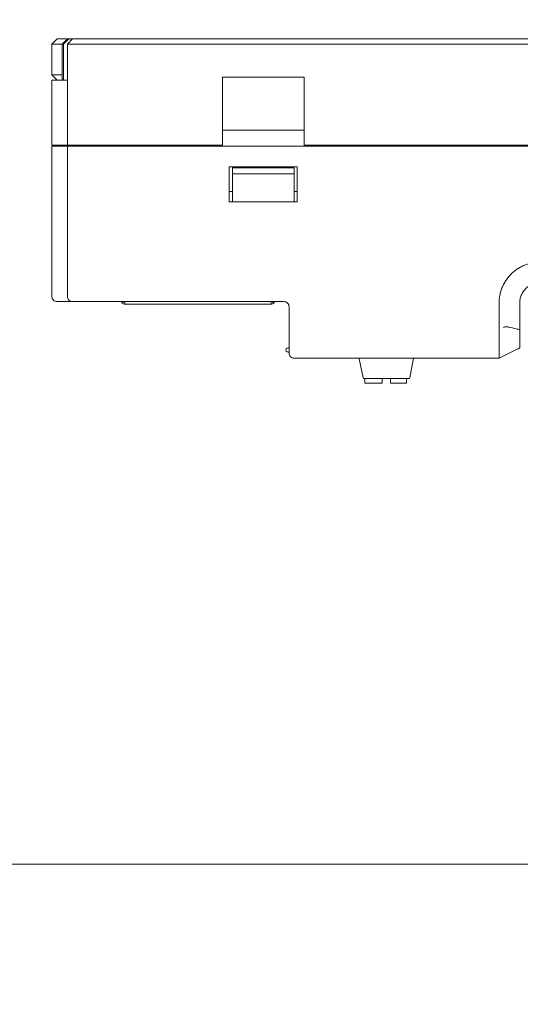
# Model space of a CAD drawing. Header units: millimetres. Extents: x -1114 to 1396, y -630 to 631.
# Tile 307 of 656: x -568 to -519, y 316 to 411. Entities that reach past the tile are written whole.
import ezdxf

# ---------------------------------------------------------------- set-up
doc = ezdxf.new("R2010")
doc.units = ezdxf.units.MM
doc.header["$MEASUREMENT"] = 0

msp = doc.modelspace()

# ---------------------------------------------------------------- linework, layer by layer
at = {"lineweight": 18}
for points, knots in [([(1038.9843, -629.7647), (1038.9843, -629.7647), (-1111.4882, -629.7647), (-1111.4882, -629.7647), (-1111.4882, -629.7647), (-1111.4882, -629.7647), (-1111.4882, 630.7883), (-1111.4882, 630.7883), (-1111.4882, 630.7883), (-1111.4882, 630.7883), (1038.9843, 630.7883), (1038.9843, 630.7883)], [0, 0, 0, 0, 0.3333333, 0.3333333, 0.3333333, 0.3333333, 0.6666667, 0.6666667, 0.6666667, 0.6666667, 1, 1, 1, 1]), ([(-562.9109, 409.2299), (-562.959, 409.1897), (-563.0066, 409.149), (-563.0539, 409.1079), (-563.0539, 409.1079), (-563.1011, 409.0668), (-563.148, 409.0253), (-563.1947, 408.9835), (-563.1947, 408.9835), (-563.2879, 408.8999), (-563.3802, 408.8152), (-563.472, 408.7299)], [0, 0, 0, 0, 0.3333333, 0.3333333, 0.3333333, 0.3333333, 0.6666667, 0.6666667, 0.6666667, 0.6666667, 1, 1, 1, 1]), ([(-521.1365, 384.3326), (-521.1103, 384.4696), (-521.0771, 384.6041), (-521.0372, 384.736), (-521.0372, 384.736), (-520.9973, 384.8679), (-520.9508, 384.9973), (-520.8976, 385.1242), (-520.8976, 385.1242), (-520.8444, 385.2511), (-520.7847, 385.3756), (-520.7181, 385.4975), (-520.7181, 385.4975), (-520.6849, 385.5585), (-520.6498, 385.6189), (-520.6134, 385.6781), (-520.6134, 385.6781), (-520.577, 385.7372), (-520.5392, 385.7952), (-520.5, 385.8521), (-520.5, 385.8521), (-520.3433, 386.0795), (-520.1647, 386.2885), (-519.9638, 386.4791), (-519.9638, 386.4791), (-519.9136, 386.5267), (-519.8621, 386.5732), (-519.8091, 386.6185), (-519.8091, 386.6185), (-519.7561, 386.6638), (-519.7021, 386.7076), (-519.6472, 386.7498), (-519.6472, 386.7498), (-519.5374, 386.8342), (-519.424, 386.9125), (-519.3069, 386.9848), (-519.3069, 386.9848), (-519.1899, 387.057), (-519.0692, 387.1232), (-518.9449, 387.1833), (-518.9449, 387.1833), (-518.8827, 387.2133), (-518.8196, 387.2417), (-518.7555, 387.2686), (-518.7555, 387.2686), (-518.6915, 387.2955), (-518.6263, 387.3208), (-518.5609, 387.3442), (-518.5609, 387.3442), (-518.4301, 387.3911), (-518.2978, 387.4309), (-518.1642, 387.4638), (-518.1642, 387.4638), (-518.0305, 387.4967), (-517.8955, 387.5228), (-517.759, 387.5421), (-517.759, 387.5421), (-517.7249, 387.5469), (-517.6908, 387.5513), (-517.6565, 387.5552), (-517.6565, 387.5552), (-517.6222, 387.5591), (-517.5877, 387.5624), (-517.5532, 387.5652), (-517.5532, 387.5652), (-517.4842, 387.5708), (-517.4147, 387.5742), (-517.345, 387.5765), (-517.345, 387.5765), (-517.2752, 387.5787), (-517.2055, 387.5797), (-517.1358, 387.5803), (-517.1358, 387.5803), (-517.066, 387.5808), (-516.9963, 387.5809), (-516.9265, 387.5808), (-516.9265, 387.5808), (-516.8568, 387.5807), (-516.7871, 387.5804), (-516.7173, 387.5801), (-516.7173, 387.5801), (-516.6476, 387.5797), (-516.5778, 387.5795), (-516.5081, 387.5794), (-516.5081, 387.5794), (-516.3686, 387.5792), (-516.2292, 387.5792), (-516.0897, 387.5792), (-516.0897, 387.5792), (-513.858, 387.5793), (-511.6264, 387.5794), (-509.3948, 387.5795), (-509.3948, 387.5795), (-504.9315, 387.5796), (-500.4683, 387.5797), (-496.005, 387.5797)], [0, 0, 0, 0, 0.0416667, 0.0416667, 0.0416667, 0.0416667, 0.0833333, 0.0833333, 0.0833333, 0.0833333, 0.125, 0.125, 0.125, 0.125, 0.1666667, 0.1666667, 0.1666667, 0.1666667, 0.2083333, 0.2083333, 0.2083333, 0.2083333, 0.25, 0.25, 0.25, 0.25, 0.2916667, 0.2916667, 0.2916667, 0.2916667, 0.3333333, 0.3333333, 0.3333333, 0.3333333, 0.375, 0.375, 0.375, 0.375, 0.4166667, 0.4166667, 0.4166667, 0.4166667, 0.4583333, 0.4583333, 0.4583333, 0.4583333, 0.5, 0.5, 0.5, 0.5, 0.5416667, 0.5416667, 0.5416667, 0.5416667, 0.5833333, 0.5833333, 0.5833333, 0.5833333, 0.625, 0.625, 0.625, 0.625, 0.6666667, 0.6666667, 0.6666667, 0.6666667, 0.7083333, 0.7083333, 0.7083333, 0.7083333, 0.75, 0.75, 0.75, 0.75, 0.7916667, 0.7916667, 0.7916667, 0.7916667, 0.8333333, 0.8333333, 0.8333333, 0.8333333, 0.875, 0.875, 0.875, 0.875, 0.9166667, 0.9166667, 0.9166667, 0.9166667, 0.9583333, 0.9583333, 0.9583333, 0.9583333, 1, 1, 1, 1]), ([(-519.2078, 383.5799), (-519.2074, 383.6111), (-519.2069, 383.6423), (-519.2056, 383.6735), (-519.2056, 383.6735), (-519.2041, 383.7078), (-519.2016, 383.7421), (-519.1981, 383.7763), (-519.1981, 383.7763), (-519.1917, 383.8411), (-519.1822, 383.9056), (-519.1695, 383.9695), (-519.1695, 383.9695), (-519.144, 384.098), (-519.1057, 384.2242), (-519.0556, 384.3452), (-519.0556, 384.3452), (-519.0306, 384.4055), (-519.0027, 384.4646), (-518.9719, 384.5221), (-518.9719, 384.5221), (-518.9413, 384.5796), (-518.9078, 384.6355), (-518.8716, 384.6898), (-518.8716, 384.6898), (-518.7988, 384.7988), (-518.7152, 384.9008), (-518.6225, 384.9936), (-518.6225, 384.9936), (-518.5303, 385.0859), (-518.429, 385.1691), (-518.3205, 385.2417), (-518.3205, 385.2417), (-518.2117, 385.3146), (-518.0956, 385.3768), (-517.9748, 385.4269), (-517.9748, 385.4269), (-517.9192, 385.45), (-517.8626, 385.4706), (-517.8052, 385.4885), (-517.8052, 385.4885), (-517.7377, 385.5097), (-517.6691, 385.5272), (-517.5996, 385.5411), (-517.5996, 385.5411), (-517.5038, 385.5603), (-517.4064, 385.5726), (-517.3088, 385.5771), (-517.3088, 385.5771), (-517.2752, 385.5786), (-517.2415, 385.5792), (-517.2078, 385.5799)], [0, 0, 0, 0, 0.0769231, 0.0769231, 0.0769231, 0.0769231, 0.1538462, 0.1538462, 0.1538462, 0.1538462, 0.2307692, 0.2307692, 0.2307692, 0.2307692, 0.3076923, 0.3076923, 0.3076923, 0.3076923, 0.3846154, 0.3846154, 0.3846154, 0.3846154, 0.4615385, 0.4615385, 0.4615385, 0.4615385, 0.5384615, 0.5384615, 0.5384615, 0.5384615, 0.6153846, 0.6153846, 0.6153846, 0.6153846, 0.6923077, 0.6923077, 0.6923077, 0.6923077, 0.7692308, 0.7692308, 0.7692308, 0.7692308, 0.8461538, 0.8461538, 0.8461538, 0.8461538, 0.9230769, 0.9230769, 0.9230769, 0.9230769, 1, 1, 1, 1]), ([(-564.5776, 384.2299), (-564.5776, 384.099), (-564.5237, 383.9689), (-564.4311, 383.8763), (-564.4311, 383.8763), (-564.3385, 383.7837), (-564.2085, 383.7299), (-564.0776, 383.7299)], [0, 0, 0, 0, 0.5, 0.5, 0.5, 0.5, 1, 1, 1, 1]), ([(-563.0776, 384.2299), (-563.0776, 384.0973), (-563.0249, 383.9701), (-562.9311, 383.8763), (-562.9311, 383.8763), (-562.8373, 383.7825), (-562.7102, 383.7299), (-562.5776, 383.7299)], [0, 0, 0, 0, 0.5, 0.5, 0.5, 0.5, 1, 1, 1, 1]), ([(-521.2032, 382.3173), (-521.1962, 382.6541), (-521.2111, 382.9909), (-521.212, 383.3278), (-521.212, 383.3278), (-521.2125, 383.4962), (-521.2094, 383.6645), (-521.1983, 383.832), (-521.1983, 383.832), (-521.1872, 383.9996), (-521.1681, 384.1666), (-521.1365, 384.3326)], [0, 0, 0, 0, 0.3333333, 0.3333333, 0.3333333, 0.3333333, 0.6666667, 0.6666667, 0.6666667, 0.6666667, 1, 1, 1, 1]), ([(-557.7618, 383.5834), (-557.7951, 383.6167), (-557.8218, 383.6567), (-557.8398, 383.7002), (-557.8398, 383.7002), (-557.8438, 383.7099), (-557.8474, 383.7198), (-557.8506, 383.7298)], [0, 0, 0, 0, 0.5, 0.5, 0.5, 0.5, 1, 1, 1, 1]), ([(-542.9838, 383.7298), (-542.987, 383.7198), (-542.9906, 383.7099), (-542.9946, 383.7002), (-542.9946, 383.7002), (-543.0126, 383.6567), (-543.0393, 383.6167), (-543.0727, 383.5834)], [0, 0, 0, 0, 0.5, 0.5, 0.5, 0.5, 1, 1, 1, 1]), ([(-541.5776, 383.2299), (-541.5776, 383.3625), (-541.6302, 383.4896), (-541.724, 383.5834), (-541.724, 383.5834), (-541.8178, 383.6772), (-541.9449, 383.7299), (-542.0776, 383.7299)], [0, 0, 0, 0, 0.5, 0.5, 0.5, 0.5, 1, 1, 1, 1]), ([(-541.5776, 383.2299), (-541.5776, 383.3625), (-541.6302, 383.4896), (-541.724, 383.5834), (-541.724, 383.5834), (-541.8178, 383.6772), (-541.9449, 383.7299), (-542.0776, 383.7299)], [0, 0, 0, 0, 0.5, 0.5, 0.5, 0.5, 1, 1, 1, 1]), ([(-519.2078, 382.9624), (-519.2078, 383.0653), (-519.2078, 383.1682), (-519.2078, 383.2711), (-519.2078, 383.2711), (-519.2078, 383.374), (-519.2078, 383.4769), (-519.2078, 383.5799)], [0, 0, 0, 0, 0.5, 0.5, 0.5, 0.5, 1, 1, 1, 1]), ([(-521.2036, 381.3071), (-521.2066, 381.4754), (-521.2084, 381.6438), (-521.2084, 381.8122), (-521.2084, 381.8122), (-521.2084, 381.9805), (-521.2067, 382.1489), (-521.2032, 382.3173)], [0, 0, 0, 0, 0.5, 0.5, 0.5, 0.5, 1, 1, 1, 1]), ([(-519.2078, 381.5326), (-519.2078, 381.7709), (-519.2078, 382.0092), (-519.2078, 382.2475), (-519.2078, 382.2475), (-519.2078, 382.4858), (-519.2078, 382.7241), (-519.2078, 382.9624)], [0, 0, 0, 0, 0.5, 0.5, 0.5, 0.5, 1, 1, 1, 1]), ([(-519.2078, 380.8197), (-519.2078, 380.878), (-519.2078, 380.9369), (-519.2078, 380.9962), (-519.2078, 380.9962), (-519.2078, 381.0554), (-519.2078, 381.1151), (-519.2078, 381.1747), (-519.2078, 381.1747), (-519.2078, 381.2939), (-519.2078, 381.4133), (-519.2078, 381.5326)], [0, 0, 0, 0, 0.3333333, 0.3333333, 0.3333333, 0.3333333, 0.6666667, 0.6666667, 0.6666667, 0.6666667, 1, 1, 1, 1]), ([(-521.2039, 381.2299), (-521.208, 381.0632), (-521.2086, 380.8988), (-521.2082, 380.7367), (-521.2082, 380.7367), (-521.208, 380.6556), (-521.2075, 380.5751), (-521.2071, 380.4952), (-521.2071, 380.4952), (-521.2066, 380.4153), (-521.2063, 380.3359), (-521.2063, 380.2572), (-521.2063, 380.2572), (-521.2063, 380.2178), (-521.2063, 380.1787), (-521.2064, 380.1401), (-521.2064, 380.1401), (-521.2065, 380.1014), (-521.2066, 380.0632), (-521.2067, 380.0254), (-521.2067, 380.0254), (-521.2069, 379.9499), (-521.2072, 379.8759), (-521.2075, 379.8036), (-521.2075, 379.8036), (-521.208, 379.659), (-521.2083, 379.5209), (-521.2083, 379.3895), (-521.2083, 379.3895), (-521.2083, 379.3731), (-521.2083, 379.3568), (-521.2082, 379.3406), (-521.2082, 379.3406), (-521.2082, 379.3245), (-521.2082, 379.3085), (-521.2082, 379.2926), (-521.2082, 379.2926), (-521.2081, 379.2609), (-521.208, 379.2299), (-521.2079, 379.1995), (-521.2079, 379.1995), (-521.2077, 379.1387), (-521.2075, 379.0805), (-521.2073, 379.0248), (-521.2073, 379.0248), (-521.2068, 378.9133), (-521.2064, 378.8119), (-521.2069, 378.7208), (-521.2069, 378.7208), (-521.207, 378.698), (-521.2071, 378.6759), (-521.2072, 378.6546), (-521.2072, 378.6546), (-521.2074, 378.6333), (-521.2075, 378.6127), (-521.2076, 378.593), (-521.2076, 378.593), (-521.2079, 378.5536), (-521.208, 378.5173), (-521.208, 378.4841), (-521.208, 378.4841), (-521.208, 378.4178), (-521.2074, 378.3638), (-521.2054, 378.3226)], [0, 0, 0, 0, 0.0625, 0.0625, 0.0625, 0.0625, 0.125, 0.125, 0.125, 0.125, 0.1875, 0.1875, 0.1875, 0.1875, 0.25, 0.25, 0.25, 0.25, 0.3125, 0.3125, 0.3125, 0.3125, 0.375, 0.375, 0.375, 0.375, 0.4375, 0.4375, 0.4375, 0.4375, 0.5, 0.5, 0.5, 0.5, 0.5625, 0.5625, 0.5625, 0.5625, 0.625, 0.625, 0.625, 0.625, 0.6875, 0.6875, 0.6875, 0.6875, 0.75, 0.75, 0.75, 0.75, 0.8125, 0.8125, 0.8125, 0.8125, 0.875, 0.875, 0.875, 0.875, 0.9375, 0.9375, 0.9375, 0.9375, 1, 1, 1, 1]), ([(-519.2078, 380.992), (-519.3244, 381.0234), (-519.4411, 381.0545), (-519.5579, 381.0849), (-519.5579, 381.0849), (-519.7804, 381.1427), (-520.0031, 381.2002), (-520.2284, 381.2432), (-520.2284, 381.2432), (-520.341, 381.2647), (-520.4547, 381.2851), (-520.5691, 381.2808), (-520.5691, 381.2808), (-520.6263, 381.2786), (-520.6849, 381.2694), (-520.7349, 381.2375), (-520.7349, 381.2375), (-520.7497, 381.2281), (-520.7631, 381.2154), (-520.7764, 381.2027)], [0, 0, 0, 0, 0.2, 0.2, 0.2, 0.2, 0.4, 0.4, 0.4, 0.4, 0.6, 0.6, 0.6, 0.6, 0.8, 0.8, 0.8, 0.8, 1, 1, 1, 1]), ([(-519.2078, 380.8197), (-519.2078, 380.7024), (-519.2078, 380.5888), (-519.2078, 380.4789), (-519.2078, 380.4789), (-519.2078, 380.424), (-519.2078, 380.3699), (-519.2078, 380.3169), (-519.2078, 380.3169), (-519.2078, 380.2904), (-519.2078, 380.2641), (-519.2078, 380.2381), (-519.2078, 380.2381), (-519.2078, 380.2121), (-519.2078, 380.1863), (-519.2078, 380.1609), (-519.2078, 380.1609), (-519.2078, 380.11), (-519.2078, 380.0609), (-519.2078, 380.0134), (-519.2078, 380.0134), (-519.2078, 379.9896), (-519.2078, 379.9663), (-519.2078, 379.9433), (-519.2078, 379.9433), (-519.2078, 379.9204), (-519.2078, 379.8978), (-519.2078, 379.8758), (-519.2078, 379.8758), (-519.2078, 379.7878), (-519.2078, 379.7082), (-519.2078, 379.6365), (-519.2078, 379.6365), (-519.2078, 379.6007), (-519.2078, 379.5668), (-519.2078, 379.5351), (-519.2078, 379.5351), (-519.2078, 379.5192), (-519.2078, 379.5038), (-519.2078, 379.489), (-519.2078, 379.489), (-519.2078, 379.4741), (-519.2078, 379.4599), (-519.2078, 379.4463), (-519.2078, 379.4463), (-519.2078, 379.3919), (-519.2078, 379.3476), (-519.2078, 379.3134), (-519.2078, 379.3134), (-519.2078, 379.2962), (-519.2078, 379.282), (-519.2078, 379.2704), (-519.2078, 379.2704), (-519.2078, 379.2645), (-519.2078, 379.2593), (-519.2078, 379.2548), (-519.2078, 379.2548), (-519.2078, 379.2503), (-519.2078, 379.2463), (-519.2078, 379.243), (-519.2078, 379.243), (-519.2078, 379.2368), (-519.2078, 379.2326), (-519.2078, 379.2301)], [0, 0, 0, 0, 0.0625, 0.0625, 0.0625, 0.0625, 0.125, 0.125, 0.125, 0.125, 0.1875, 0.1875, 0.1875, 0.1875, 0.25, 0.25, 0.25, 0.25, 0.3125, 0.3125, 0.3125, 0.3125, 0.375, 0.375, 0.375, 0.375, 0.4375, 0.4375, 0.4375, 0.4375, 0.5, 0.5, 0.5, 0.5, 0.5625, 0.5625, 0.5625, 0.5625, 0.625, 0.625, 0.625, 0.625, 0.6875, 0.6875, 0.6875, 0.6875, 0.75, 0.75, 0.75, 0.75, 0.8125, 0.8125, 0.8125, 0.8125, 0.875, 0.875, 0.875, 0.875, 0.9375, 0.9375, 0.9375, 0.9375, 1, 1, 1, 1]), ([(-541.6776, 379.2299), (-541.749, 379.2299), (-541.815, 379.1917), (-541.8508, 379.1299), (-541.8508, 379.1299), (-541.8865, 379.068), (-541.8865, 378.9917), (-541.8508, 378.9299), (-541.8508, 378.9299), (-541.815, 378.868), (-541.749, 378.8299), (-541.6776, 378.8299)], [0, 0, 0, 0, 0.3333333, 0.3333333, 0.3333333, 0.3333333, 0.6666667, 0.6666667, 0.6666667, 0.6666667, 1, 1, 1, 1]), ([(-541.5776, 378.7299), (-541.5776, 378.5973), (-541.5249, 378.4701), (-541.4311, 378.3763), (-541.4311, 378.3763), (-541.3373, 378.2825), (-541.2102, 378.2299), (-541.0776, 378.2299)], [0, 0, 0, 0, 0.5, 0.5, 0.5, 0.5, 1, 1, 1, 1]), ([(-521.2054, 378.3226), (-521.2047, 378.3072), (-521.2049, 378.2937), (-521.2057, 378.2821), (-521.2057, 378.2821), (-521.2064, 378.2705), (-521.2075, 378.2608), (-521.2084, 378.2531), (-521.2084, 378.2531), (-521.2102, 378.2376), (-521.211, 378.2299), (-521.2049, 378.2299)], [0, 0, 0, 0, 0.3333333, 0.3333333, 0.3333333, 0.3333333, 0.6666667, 0.6666667, 0.6666667, 0.6666667, 1, 1, 1, 1])]:
    msp.add_open_spline(points, degree=3, knots=knots, dxfattribs=at)
for points in [[(-564.0776, 409.2299), (-564.0776, 409.2299), (-564.5776, 408.7299), (-564.5776, 408.7299)], [(-564.0776, 409.2299), (-564.0776, 409.2299), (-563.0776, 409.2299), (-563.0776, 409.2299)], [(-563.0776, 409.2299), (-563.0776, 409.2299), (-563.5776, 408.7299), (-563.5776, 408.7299)], [(-563.0776, 408.7299), (-563.0776, 408.7299), (-562.5776, 409.2299), (-562.5776, 409.2299)], [(-563.0776, 409.2299), (-563.0776, 409.2299), (-562.9109, 409.2299), (-562.9109, 409.2299)], [(-562.5776, 409.2299), (-562.5776, 409.2299), (-563.0776, 408.7299), (-563.0776, 408.7299)], [(-562.9109, 409.2299), (-562.9109, 409.2299), (-562.5774, 409.2299), (-562.5774, 409.2299)], [(-562.5776, 409.2299), (-562.5776, 409.2299), (-559.0776, 409.2299), (-559.0776, 409.2299)], [(-559.0776, 409.2299), (-559.0776, 409.2299), (-403.0776, 409.2299), (-403.0776, 409.2299)], [(-564.5776, 405.7299), (-564.5776, 405.7299), (-564.5776, 408.7299), (-564.5776, 408.7299)], [(-564.5776, 408.7299), (-564.5776, 408.7299), (-563.5776, 408.7299), (-563.5776, 408.7299)], [(-563.5776, 408.7299), (-563.5776, 408.7299), (-563.472, 408.7299), (-563.472, 408.7299)], [(-563.5776, 405.2299), (-563.5776, 405.2299), (-563.5776, 408.7299), (-563.5776, 408.7299)], [(-563.472, 405.2299), (-563.472, 405.2299), (-563.472, 408.7299), (-563.472, 408.7299)], [(-563.0776, 398.9245), (-563.0776, 398.9245), (-563.0776, 408.7299), (-563.0776, 408.7299)], [(-563.0776, 398.9245), (-563.0776, 398.9245), (-563.0776, 408.7299), (-563.0776, 408.7299)], [(-559.0776, 408.7299), (-559.0776, 408.7299), (-563.0776, 408.7299), (-563.0776, 408.7299)], [(-403.0776, 408.7299), (-403.0776, 408.7299), (-559.0776, 408.7299), (-559.0776, 408.7299)], [(-564.5776, 405.7299), (-564.5776, 405.7299), (-563.5776, 405.7299), (-563.5776, 405.7299)], [(-564.0776, 405.2299), (-564.0776, 405.2299), (-564.5776, 405.7299), (-564.5776, 405.7299)], [(-564.5776, 398.9245), (-564.5776, 398.9245), (-564.5776, 405.2299), (-564.5776, 405.2299)], [(-564.5776, 405.2299), (-564.5776, 405.2299), (-563.9096, 405.2299), (-563.9096, 405.2299)], [(-564.5776, 398.9245), (-564.5776, 398.9245), (-564.5776, 405.2299), (-564.5776, 405.2299)], [(-563.9096, 405.2299), (-563.9096, 405.2299), (-563.7455, 405.2299), (-563.7455, 405.2299)], [(-563.7455, 405.2299), (-563.7455, 405.2299), (-563.0776, 405.2299), (-563.0776, 405.2299)], [(-548.0276, 398.9245), (-548.0276, 398.9245), (-548.0276, 405.523), (-548.0276, 405.523)], [(-540.1276, 405.523), (-540.1276, 405.523), (-548.0276, 405.523), (-548.0276, 405.523)], [(-540.1276, 405.523), (-540.1276, 405.523), (-540.1276, 398.9245), (-540.1276, 398.9245)], [(-540.1276, 400.3802), (-540.1276, 400.3802), (-548.0276, 400.3802), (-548.0276, 400.3802)], [(-564.5776, 398.9245), (-564.5776, 398.9245), (-563.9096, 398.9245), (-563.9096, 398.9245)], [(-564.5776, 384.2299), (-564.5776, 384.2299), (-564.5776, 398.8245), (-564.5776, 398.8245)], [(-564.5776, 398.8245), (-564.5776, 398.8245), (-563.9096, 398.8245), (-563.9096, 398.8245)], [(-564.5776, 398.8245), (-564.5776, 393.9596), (-564.5776, 389.0947), (-564.5776, 384.2299)], [(-563.9096, 398.9245), (-563.9096, 398.9245), (-563.7455, 398.9245), (-563.7455, 398.9245)], [(-563.9096, 398.8245), (-563.9096, 398.8245), (-563.7455, 398.8245), (-563.7455, 398.8245)], [(-563.7455, 398.9245), (-563.7455, 398.9245), (-563.0776, 398.9245), (-563.0776, 398.9245)], [(-563.0776, 398.8245), (-563.0776, 398.8245), (-563.7455, 398.8245), (-563.7455, 398.8245)], [(-563.0776, 398.9245), (-563.0776, 398.9245), (-559.0776, 398.9245), (-559.0776, 398.9245)], [(-563.0776, 384.2299), (-563.0776, 384.2299), (-563.0776, 398.8245), (-563.0776, 398.8245)], [(-563.0776, 398.8245), (-563.0776, 398.8245), (-563.0776, 384.2299), (-563.0776, 384.2299)], [(-563.0776, 398.8245), (-563.0776, 398.8245), (-559.0776, 398.8245), (-559.0776, 398.8245)], [(-562.7776, 398.9245), (-562.7776, 398.9245), (-562.7776, 398.8244), (-562.7776, 398.8244)], [(-561.2776, 398.9245), (-561.2776, 398.9245), (-561.2776, 398.8244), (-561.2776, 398.8244)], [(-561.2776, 398.9245), (-561.2776, 398.9245), (-561.2776, 398.8244), (-561.2776, 398.8244)], [(-548.0276, 398.9245), (-548.0276, 398.9245), (-559.0776, 398.9245), (-559.0776, 398.9245)], [(-403.0776, 398.8245), (-403.0776, 398.8245), (-559.0776, 398.8245), (-559.0776, 398.8245)], [(-483.0276, 398.9245), (-483.0276, 398.9245), (-540.1276, 398.9245), (-540.1276, 398.9245)], [(-547.3776, 393.4245), (-547.3776, 393.4245), (-547.3776, 396.8245), (-547.3776, 396.8245)], [(-547.3776, 396.8245), (-547.3776, 396.8245), (-540.7776, 396.8245), (-540.7776, 396.8245)], [(-547.0776, 396.1245), (-547.0776, 396.1245), (-547.0776, 396.7245), (-547.0776, 396.7245)], [(-547.0776, 396.7245), (-547.0776, 396.7245), (-541.0776, 396.7245), (-541.0776, 396.7245)], [(-541.0776, 396.7245), (-541.0776, 396.7245), (-541.0776, 396.1245), (-541.0776, 396.1245)], [(-540.7776, 396.8245), (-540.7776, 396.8245), (-540.7776, 393.4245), (-540.7776, 393.4245)], [(-547.0776, 396.1245), (-547.0776, 396.1245), (-547.0776, 394.0369), (-547.0776, 394.0369)], [(-541.0776, 396.1245), (-541.0776, 396.1245), (-547.0776, 396.1245), (-547.0776, 396.1245)], [(-541.0776, 394.0369), (-541.0776, 394.0369), (-541.0776, 396.1245), (-541.0776, 396.1245)], [(-547.3777, 394.4245), (-547.3777, 394.4245), (-547.0776, 394.4245), (-547.0776, 394.4245)], [(-547.0776, 393.4245), (-547.0776, 393.4245), (-547.0776, 394.0369), (-547.0776, 394.0369)], [(-541.0776, 394.4245), (-541.0776, 394.4245), (-540.7774, 394.4245), (-540.7774, 394.4245)], [(-541.0776, 394.0369), (-541.0776, 394.0369), (-541.0776, 393.4245), (-541.0776, 393.4245)], [(-540.7776, 393.4245), (-540.7776, 393.4245), (-547.3776, 393.4245), (-547.3776, 393.4245)], [(-564.0776, 383.7299), (-564.0776, 383.7299), (-563.6323, 383.7299), (-563.6323, 383.7299)], [(-563.6323, 383.7299), (-563.6323, 383.7299), (-563.4703, 383.7299), (-563.4703, 383.7299)], [(-563.4682, 383.7299), (-563.4682, 383.7299), (-563.6323, 383.7299), (-563.6323, 383.7299)], [(-562.5776, 383.7299), (-562.5776, 383.7299), (-563.4682, 383.7299), (-563.4682, 383.7299)], [(-562.5776, 383.7299), (-562.5776, 383.7299), (-559.0776, 383.7299), (-559.0776, 383.7299)], [(-542.0776, 383.7299), (-542.0776, 383.7299), (-559.0776, 383.7299), (-559.0776, 383.7299)], [(-542.0776, 383.7299), (-542.0776, 383.7299), (-559.0776, 383.7299), (-559.0776, 383.7299)], [(-557.6153, 383.7299), (-557.6153, 383.7299), (-557.7618, 383.5834), (-557.7618, 383.5834)], [(-557.7618, 383.5834), (-557.6943, 383.5159), (-557.6027, 383.478), (-557.5072, 383.478)], [(-557.5072, 383.478), (-557.5072, 383.478), (-557.5072, 383.7299), (-557.5072, 383.7299)], [(-543.3272, 383.478), (-543.3272, 383.478), (-557.5072, 383.478), (-557.5072, 383.478)], [(-543.3272, 383.478), (-543.3272, 383.478), (-543.3272, 383.7299), (-543.3272, 383.7299)], [(-543.3272, 383.478), (-543.2317, 383.478), (-543.1402, 383.5159), (-543.0727, 383.5834)], [(-543.2191, 383.7299), (-543.2191, 383.7299), (-543.0727, 383.5834), (-543.0727, 383.5834)], [(-541.5776, 381.2299), (-541.5776, 381.2299), (-541.5776, 383.2299), (-541.5776, 383.2299)], [(-541.5776, 381.2299), (-541.5776, 381.2299), (-541.5776, 383.2299), (-541.5776, 383.2299)], [(-541.5776, 378.7299), (-541.5776, 378.7299), (-541.5776, 381.2299), (-541.5776, 381.2299)], [(-521.2039, 381.2299), (-521.2032, 381.2556), (-521.2032, 381.2813), (-521.2036, 381.3071)], [(-541.5776, 379.2299), (-541.5776, 379.2299), (-541.6776, 379.2299), (-541.6776, 379.2299)], [(-541.5776, 378.8299), (-541.5776, 378.8299), (-541.6776, 378.8299), (-541.6776, 378.8299)], [(-521.202, 378.2297), (-521.202, 378.2297), (-519.2078, 379.2296), (-519.2078, 379.2296)], [(-519.4953, 379.0973), (-519.4953, 379.0973), (-519.3676, 379.1552), (-519.3676, 379.1552)], [(-519.3676, 379.1552), (-519.3676, 379.1552), (-519.1958, 379.2356), (-519.1958, 379.2356)], [(-519.2442, 379.2111), (-519.2442, 379.2111), (-519.2078, 379.2295), (-519.2078, 379.2295)], [(-519.2078, 379.2299), (-519.2078, 379.2299), (-519.2122, 379.2277), (-519.2122, 379.2277)], [(-522.2007, 378.2299), (-522.2007, 378.2299), (-541.0776, 378.2299), (-541.0776, 378.2299)], [(-541.0776, 378.2299), (-541.0776, 378.2299), (-522.2006, 378.2299), (-522.2006, 378.2299)], [(-534.7734, 378.1709), (-534.778, 378.1942), (-534.7909, 378.2151), (-534.8096, 378.2299)], [(-534.7734, 378.1709), (-534.7734, 378.1709), (-534.4055, 376.3316), (-534.4055, 376.3316)], [(-529.8734, 376.3316), (-529.8734, 376.3316), (-529.4943, 378.2271), (-529.4943, 378.2271)], [(-529.4693, 378.2299), (-529.488, 378.2151), (-529.5009, 378.1942), (-529.5055, 378.1709)], [(-529.4943, 378.2271), (-529.4943, 378.2271), (-529.4936, 378.2299), (-529.4936, 378.2299)], [(-521.2049, 378.2299), (-521.2049, 378.2299), (-522.2007, 378.2299), (-522.2007, 378.2299)], [(-521.2049, 378.2299), (-521.2049, 378.2299), (-522.2006, 378.2299), (-522.2006, 378.2299)], [(-521.2076, 378.2298), (-521.2076, 378.2298), (-521.2048, 378.2312), (-521.2048, 378.2312)], [(-521.2055, 378.2299), (-521.2055, 378.2299), (-521.2064, 378.2294), (-521.2064, 378.2294)], [(-521.2017, 378.2299), (-521.2017, 378.2299), (-521.2049, 378.2299), (-521.2049, 378.2299)], [(-534.4055, 376.3316), (-534.3962, 376.2849), (-534.3551, 376.2512), (-534.3075, 376.2512)], [(-529.9714, 376.2512), (-529.9714, 376.2512), (-534.3075, 376.2512), (-534.3075, 376.2512)], [(-534.2382, 375.8012), (-534.2382, 375.8012), (-534.2382, 376.2513), (-534.2382, 376.2513)], [(-532.5382, 375.8012), (-532.5382, 375.8012), (-534.2382, 375.8012), (-534.2382, 375.8012)], [(-532.5382, 376.2512), (-532.5382, 376.2512), (-532.5382, 375.8012), (-532.5382, 375.8012)], [(-531.7382, 375.8012), (-531.7382, 375.8012), (-531.7382, 376.2512), (-531.7382, 376.2512)], [(-530.1882, 375.8012), (-530.1882, 375.8012), (-531.7382, 375.8012), (-531.7382, 375.8012)], [(-530.1882, 376.2513), (-530.1882, 376.2513), (-530.1882, 375.8012), (-530.1882, 375.8012)], [(-529.9714, 376.2512), (-529.9238, 376.2512), (-529.8827, 376.2849), (-529.8734, 376.3316)], [(-1112.4766, 329.1401), (-1112.4766, 329.1401), (1037.9959, 329.1401), (1037.9959, 329.1401)]]:
    msp.add_open_spline(points, degree=3, dxfattribs=at)

doc.saveas('drawing.dxf')
